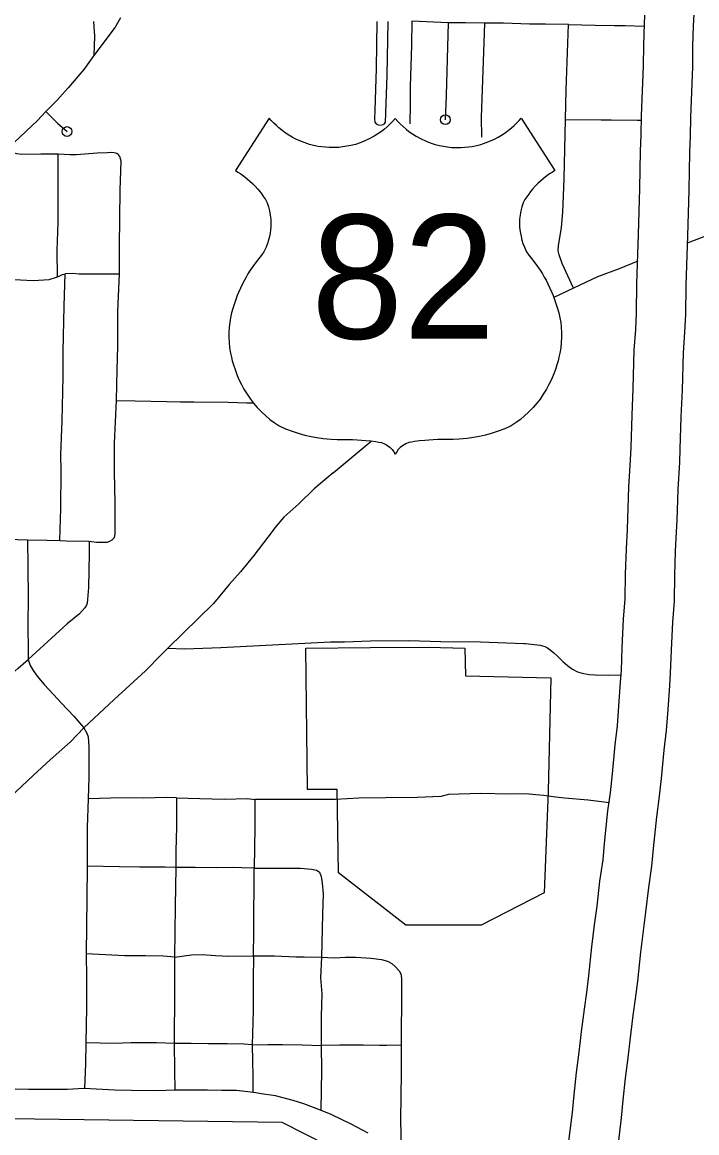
# Model space of a CAD drawing. Extents: x 61396 to 64680, y 55472 to 57605.
# Drawn here: x 62934.7 to 63042.5, y 56024.7 to 56202.1 of the extents above; entities that cross this region are included whole.
import ezdxf

# ---------------------------------------------------------------- set-up
doc = ezdxf.new("R2010")
doc.units = 0
for name, color, linetype in [('15', 7, 'Continuous'), ('22', 7, 'Continuous'), ('33', 7, 'Continuous'), ('7', 7, 'Continuous'), ('R_Draft', 7, 'Continuous')]:
    doc.layers.add(name, color=color, linetype=linetype)

msp = doc.modelspace()

# ---------------------------------------------------------------- linework, layer by layer
at = {"layer": '15'}
msp.add_line((63024.01, 56040.31), (63024.02, 56040.4), dxfattribs=at)
for points in [[(63024.02, 56040.4), (63024.54, 56044.44), (63024.91, 56047.06), (63025.23, 56049.78), (63025.74, 56054.39), (63026.15, 56057.89), (63026.55, 56060.86), (63026.99, 56064.88), (63027.5, 56068.27), (63027.76, 56070.86), (63028.28, 56076.09), (63028.68, 56078.98), (63029, 56082.02), (63029.43, 56086.66), (63029.83, 56089.7), (63030.04, 56092.85), (63030.31, 56096.66), (63030.44, 56098.51), (63030.57, 56102.13), (63030.79, 56106.73), (63031.03, 56109.99), (63031.11, 56113.94), (63031.25, 56117.96), (63031.41, 56121.06), (63031.49, 56122.79), (63031.63, 56127.81), (63031.9, 56132.2), (63031.98, 56134.16), (63032.14, 56139.35), (63032.33, 56143.6), (63032.49, 56149.69), (63032.73, 56153.04), (63032.84, 56155.62), (63032.92, 56160.25), (63033.03, 56163.57), (63033.19, 56168.17), (63033.4, 56175.53), (63033.51, 56181.54), (63033.62, 56184.08), (63033.65, 56187.15), (63033.97, 56195.16), (63034, 56198.43), (63034.11, 56201.89), (63034.35, 56206.71)], [(63042.15, 56206.33), (63041.91, 56201.56), (63041.81, 56198.28), (63041.78, 56194.97), (63041.46, 56186.96), (63041.43, 56183.88), (63041.32, 56181.3), (63041.21, 56175.34), (63041, 56167.92), (63040.84, 56163.31), (63040.73, 56160.05), (63040.65, 56155.4), (63040.54, 56152.6), (63040.29, 56149.3), (63040.13, 56143.32), (63039.94, 56139.05), (63039.78, 56133.88), (63039.7, 56131.8), (63039.43, 56127.46), (63039.3, 56122.5), (63039.21, 56120.68), (63039.05, 56117.62), (63038.92, 56113.72), (63038.84, 56109.63), (63038.59, 56106.26), (63038.38, 56101.8), (63038.24, 56098.09), (63038.1, 56096.11), (63037.83, 56092.32), (63037.61, 56088.94), (63037.2, 56085.79), (63036.77, 56081.25), (63036.44, 56078.04), (63036.04, 56075.16), (63035.53, 56070.09), (63035.25, 56067.29), (63034.74, 56063.88), (63034.31, 56059.92), (63033.9, 56056.91), (63033.5, 56053.51), (63032.99, 56048.9), (63032.66, 56046.06), (63032.28, 56043.4), (63031.77, 56039.41)], [(63020.11, 56004.32), (63020.83, 56010.73), (63021.26, 56015.16), (63021.61, 56018.21), (63022.01, 56022.88), (63022.61, 56027.91), (63022.91, 56030.71), (63023.29, 56034.3), (63023.72, 56037.56), (63024.01, 56040.31)], [(63031.77, 56039.41), (63031.48, 56036.64), (63031.05, 56033.37), (63030.68, 56029.89), (63030.38, 56027.04), (63029.79, 56022.09), (63029.38, 56017.43), (63029.03, 56014.34), (63028.6, 56009.92), (63027.88, 56003.46)], [(62990.01, 56024.58), (62987.26, 56026.03), (62984.08, 56027.56), (62982.36, 56028.29), (62979.7, 56029.27), (62978.03, 56029.8), (62975.21, 56030.55), (62972.92, 56030.91), (62972.08, 56031.05), (62971.18, 56031.17), (62968.98, 56031.42), (62966.6, 56031.42), (62964.34, 56031.47), (62961.61, 56031.47), (62959.07, 56031.49), (62956.32, 56031.38), (62952.22, 56031.41), (62949.56, 56031.47), (62944.61, 56031.73), (62941.9, 56031.59), (62938.25, 56031.57), (62935.81, 56031.59), (62933.61, 56031.63)]]:
    msp.add_lwpolyline(points, dxfattribs=at)
at = {"layer": '22'}
for points in [[(62994.31, 56186.73), (62993.9, 56186.27), (62993.51, 56185.86), (62993.06, 56185.44), (62992.58, 56185.03), (62992.11, 56184.67), (62991.55, 56184.27), (62990.94, 56183.9), (62990.25, 56183.52), (62989.38, 56183.11), (62988.71, 56182.85), (62987.95, 56182.6), (62987.25, 56182.42), (62986.61, 56182.29), (62985.94, 56182.19), (62985.32, 56182.12), (62984.46, 56182.08), (62983.77, 56182.09), (62983.17, 56182.13), (62982.6, 56182.19), (62982.02, 56182.28), (62981.29, 56182.43), (62980.62, 56182.6), (62979.79, 56182.87), (62979.1, 56183.14), (62978.46, 56183.43), (62977.88, 56183.74), (62977.35, 56184.05), (62976.75, 56184.45), (62976.2, 56184.85), (62975.73, 56185.23), (62975.33, 56185.59), (62974.92, 56185.98), (62974.53, 56186.4), (62974.2, 56186.77), (62968.79, 56178.41), (62969.18, 56178.18), (62969.64, 56177.88), (62970.08, 56177.57), (62970.66, 56177.11), (62971.12, 56176.71), (62971.53, 56176.33), (62971.95, 56175.9), (62972.38, 56175.43), (62972.69, 56175.06), (62972.99, 56174.66), (62973.3, 56174.23), (62973.6, 56173.78), (62973.88, 56173.25), (62974.09, 56172.6), (62974.25, 56171.95), (62974.36, 56171.26), (62974.43, 56170.62), (62974.45, 56170), (62974.44, 56169.42), (62974.4, 56168.96), (62974.32, 56168.39), (62974.22, 56167.85), (62974.07, 56167.27), (62973.9, 56166.76), (62973.68, 56166.19), (62973.33, 56165.45), (62972.97, 56164.87), (62972.53, 56164.35), (62972, 56163.67), (62971.57, 56163.08), (62971.17, 56162.48), (62970.8, 56161.9), (62970.49, 56161.37), (62970.22, 56160.88), (62969.92, 56160.3), (62969.59, 56159.61), (62969.3, 56158.95), (62969.09, 56158.45), (62968.86, 56157.81), (62968.59, 56157.03), (62968.38, 56156.39), (62968.19, 56155.68), (62968.01, 56154.86), (62967.88, 56154.13), (62967.8, 56153.37), (62967.75, 56152.53), (62967.74, 56151.75), (62967.78, 56150.99), (62967.87, 56150.09), (62968.01, 56149.24), (62968.15, 56148.6), (62968.3, 56148.03), (62968.48, 56147.39), (62968.73, 56146.6), (62969.09, 56145.64), (62969.4, 56144.93), (62969.75, 56144.2), (62970.15, 56143.48), (62970.66, 56142.66), (62971.18, 56141.9), (62971.69, 56141.25), (62972.27, 56140.57), (62973.02, 56139.8), (62973.65, 56139.21), (62974.31, 56138.66)], [(62994.31, 56186.73), (62994.72, 56186.27), (62995.11, 56185.86), (62995.56, 56185.44), (62996.04, 56185.03), (62996.51, 56184.67), (62997.07, 56184.27), (62997.68, 56183.9), (62998.37, 56183.52), (62999.24, 56183.11), (62999.92, 56182.85), (63000.67, 56182.6), (63001.37, 56182.42), (63002.01, 56182.29), (63002.68, 56182.19), (63003.3, 56182.12), (63004.16, 56182.08), (63004.85, 56182.09), (63005.45, 56182.13), (63006.02, 56182.19), (63006.6, 56182.28), (63007.33, 56182.43), (63008, 56182.6), (63008.83, 56182.87), (63009.52, 56183.14), (63010.16, 56183.43), (63010.74, 56183.74), (63011.27, 56184.05), (63011.87, 56184.45), (63012.42, 56184.85), (63012.89, 56185.23), (63013.29, 56185.59), (63013.7, 56185.98), (63014.09, 56186.4), (63014.42, 56186.77), (63019.83, 56178.41), (63019.44, 56178.18), (63018.98, 56177.88), (63018.54, 56177.57), (63017.96, 56177.11), (63017.5, 56176.71), (63017.09, 56176.33), (63016.67, 56175.9), (63016.24, 56175.43), (63015.93, 56175.06), (63015.63, 56174.66), (63015.32, 56174.23), (63015.02, 56173.78), (63014.74, 56173.25), (63014.53, 56172.6), (63014.38, 56171.95), (63014.26, 56171.26), (63014.19, 56170.62), (63014.17, 56170), (63014.18, 56169.42), (63014.22, 56168.96), (63014.3, 56168.39), (63014.41, 56167.85), (63014.55, 56167.27), (63014.72, 56166.76), (63014.94, 56166.19), (63015.29, 56165.45), (63015.65, 56164.87), (63016.09, 56164.35), (63016.62, 56163.67), (63017.05, 56163.08), (63017.45, 56162.48), (63017.82, 56161.9), (63018.13, 56161.37), (63018.4, 56160.88), (63018.7, 56160.3), (63019.03, 56159.61), (63019.32, 56158.95), (63019.53, 56158.45), (63019.76, 56157.81), (63020.03, 56157.03), (63020.24, 56156.39), (63020.43, 56155.68), (63020.62, 56154.86), (63020.74, 56154.13), (63020.82, 56153.37), (63020.87, 56152.53), (63020.88, 56151.75), (63020.84, 56150.99), (63020.75, 56150.09), (63020.61, 56149.24), (63020.47, 56148.6), (63020.32, 56148.03), (63020.14, 56147.39), (63019.89, 56146.6), (63019.53, 56145.64), (63019.22, 56144.93), (63018.87, 56144.2), (63018.47, 56143.48), (63017.97, 56142.66), (63017.44, 56141.9), (63016.93, 56141.25), (63016.35, 56140.57), (63015.6, 56139.8), (63014.97, 56139.21), (63014.31, 56138.66)], [(62974.31, 56138.66), (62974.98, 56138.15), (62975.8, 56137.62), (62976.82, 56137.16), (62978.02, 56136.7), (62979, 56136.38), (62979.88, 56136.14), (62980.87, 56135.91), (62981.81, 56135.74), (62982.81, 56135.6), (62984.07, 56135.49), (62985.04, 56135.46), (62985.87, 56135.46), (62986.67, 56135.45), (62987.48, 56135.43), (62988.24, 56135.39), (62988.91, 56135.34), (62989.57, 56135.29), (62990.41, 56135.2), (62991.23, 56135.1), (62991.72, 56135.03), (62992.13, 56134.95), (62992.62, 56134.75), (62992.9, 56134.59), (62993.15, 56134.43), (62993.49, 56134.16), (62993.81, 56133.83), (62994.07, 56133.49), (62994.31, 56133.1)], [(63014.31, 56138.66), (63013.64, 56138.15), (63012.82, 56137.62), (63011.8, 56137.16), (63010.6, 56136.7), (63009.62, 56136.38), (63008.74, 56136.14), (63007.75, 56135.91), (63006.82, 56135.74), (63005.81, 56135.6), (63004.55, 56135.49), (63003.58, 56135.46), (63002.75, 56135.46), (63001.95, 56135.45), (63001.14, 56135.43), (63000.38, 56135.39), (62999.71, 56135.34), (62999.05, 56135.29), (62998.21, 56135.2), (62997.39, 56135.1), (62996.9, 56135.03), (62996.49, 56134.95), (62996, 56134.75), (62995.72, 56134.59), (62995.47, 56134.43), (62995.13, 56134.16), (62994.81, 56133.83), (62994.55, 56133.49), (62994.31, 56133.1)]]:
    msp.add_lwpolyline(points, dxfattribs=at)
at = {"layer": '33'}
msp.add_line((63002.78, 56202), (62996.98, 56202.27), dxfattribs=at)
for points in [[(62946.14, 56202.25), (62946.29, 56199.9), (62946.21, 56196.8)], [(62950.45, 56202.79), (62949.6, 56201.31), (62946.21, 56196.8)], [(62991.38, 56202.23), (62991.27, 56194.74), (62991.04, 56188.06), (62991, 56186.67), (62991.07, 56186.16), (62991.27, 56185.86), (62991.61, 56185.72), (62991.92, 56185.69), (62992.39, 56185.76), (62992.63, 56185.89), (62992.77, 56186.16), (62993.04, 56193.55), (62993.18, 56202.25)], [(62996.98, 56202.27), (62996.9, 56198.43), (62996.7, 56191.86), (62996.7, 56189.04), (62996.67, 56185.87)], [(63002.78, 56202), (63002.44, 56190.38), (63002.31, 56186.54)], [(63008.61, 56201.96), (63005.52, 56202), (63002.78, 56202)], [(63008.13, 56183.72), (63008.09, 56186.96), (63008.54, 56198.84), (63008.61, 56201.96)], [(63021.97, 56201.74), (63018.34, 56201.82), (63015.76, 56201.79), (63011.61, 56201.97), (63008.61, 56201.96)], [(63021.5, 56186.57), (63021.6, 56191.33), (63021.97, 56201.74)], [(63021.97, 56201.74), (63026.26, 56201.64), (63029.26, 56201.61)], [(63029.26, 56201.61), (63031.06, 56201.59), (63034.09, 56201.46)], [(62946.21, 56196.8), (62944.61, 56194.57), (62942.11, 56191.64), (62940.29, 56189.59), (62938.54, 56187.84)], [(62938.54, 56187.84), (62937.19, 56186.4), (62933.47, 56182.89)], [(62938.54, 56187.84), (62940.38, 56186), (62941.91, 56184.65)], [(63022.79, 56159.62), (63020.96, 56163.55), (63020.49, 56164.94), (63020.35, 56165.59), (63020.38, 56166.38), (63020.89, 56169.31), (63021.06, 56171.78), (63021.28, 56177.08), (63021.5, 56186.57)], [(63021.5, 56186.57), (63027.19, 56186.53), (63028.8, 56186.51)], [(63028.8, 56186.51), (63032.96, 56186.46), (63033.64, 56186.44)], [(62940.51, 56181.02), (62937.7, 56181.04), (62934.66, 56180.98), (62933.89, 56181.07), (62933.51, 56181.19), (62932.31, 56181.82)], [(62940.36, 56161.43), (62940.33, 56165.65), (62940.47, 56170.11), (62940.47, 56174.57), (62940.51, 56181.02)], [(62950.17, 56180.86), (62950.07, 56180.96), (62949.84, 56181.12), (62949.41, 56181.24), (62948.93, 56181.28), (62948.39, 56181.26), (62946.7, 56181.19), (62943.4, 56180.94), (62942.38, 56180.92), (62940.51, 56181.02)], [(62950.28, 56161.83), (62950.27, 56166.27), (62950.37, 56175.26), (62950.55, 56179.92), (62950.46, 56180.31), (62950.34, 56180.67), (62950.17, 56180.86)], [(63056.54, 56174.25), (63054.85, 56173.23), (63050.99, 56171.03), (63048.49, 56169.85), (63044.73, 56168.24), (63040.96, 56166.83)], [(63033.04, 56163.91), (63030.1, 56162.72), (63026.63, 56161.45), (63022.79, 56159.62)], [(62929.73, 56161.38), (62931.46, 56161.11), (62936.48, 56160.84), (62939.04, 56161.03), (62940.36, 56161.43)], [(62940.36, 56161.43), (62940.63, 56161.52), (62941.16, 56161.78), (62941.58, 56161.93)], [(62940.76, 56119.32), (62940.89, 56124.4), (62940.99, 56130.39), (62940.93, 56133.03), (62941.12, 56138.4), (62941.26, 56145.44), (62941.29, 56149.5), (62941.45, 56156.74), (62941.58, 56161.93)], [(62950.28, 56161.83), (62947.61, 56161.88), (62943.84, 56161.88), (62942.81, 56161.97), (62941.58, 56161.93)], [(62950.02, 56155.9), (62950.22, 56160.72), (62950.28, 56161.83)], [(63022.79, 56159.62), (63019.65, 56158.12)], [(62949.81, 56141.65), (62949.89, 56146.58), (62950, 56150.28), (62950.02, 56155.9)], [(62945.43, 56119.19), (62946.63, 56119.06), (62947.52, 56119.01), (62948.34, 56119.01), (62948.73, 56119.17), (62949.11, 56119.38), (62949.46, 56119.79), (62949.61, 56120.29), (62949.61, 56120.99), (62949.59, 56125.27), (62949.46, 56130.27), (62949.5, 56134.84), (62949.81, 56141.65)], [(62949.81, 56141.65), (62952.8, 56141.6), (62957.83, 56141.53), (62959.99, 56141.46), (62962.13, 56141.48), (62967.66, 56141.41), (62970.64, 56141.28), (62971.58, 56141.29)], [(62984.41, 56130.13), (62990.47, 56135.19)], [(62984.41, 56130.13), (62981.36, 56127.54), (62978.91, 56125.17), (62976.54, 56123.05), (62975.29, 56121.6), (62973.96, 56119.81), (62971.76, 56116.9), (62969.63, 56114.28), (62967.8, 56112.28), (62965.27, 56109.25), (62958.02, 56102.12)], [(62929.1, 56119.57), (62932.39, 56119.49), (62935.59, 56119.42)], [(62935.59, 56119.42), (62935.62, 56115.15), (62935.69, 56110.07), (62935.66, 56105.92), (62935.69, 56101.48), (62935.69, 56100.27)], [(62935.59, 56119.42), (62938.75, 56119.36), (62940.76, 56119.32)], [(62945.43, 56119.19), (62945.43, 56117.22), (62945.31, 56111.78), (62945.18, 56109.87), (62945.13, 56109.28), (62945, 56108.96), (62944.75, 56108.53), (62943.9, 56107.6), (62941.92, 56106), (62935.69, 56100.27)], [(62940.76, 56119.32), (62941.77, 56119.26), (62945.43, 56119.19)], [(62958.02, 56102.12), (62957.05, 56101.13), (62954.43, 56098.49), (62949.45, 56093.89), (62944.61, 56089.35)], [(62958.02, 56102.12), (62960.73, 56102.01), (62966.47, 56102.18), (62983.96, 56103.09), (62985.49, 56103.09)], [(62985.49, 56103.09), (62986.19, 56103.09), (62990.35, 56103.26), (62996.5, 56103.34), (63001.58, 56103.14), (63007.94, 56103.09), (63014.84, 56102.85)], [(63014.84, 56102.85), (63015.13, 56102.84), (63017.49, 56102.6), (63018.2, 56102.36), (63018.62, 56102.16), (63019.08, 56101.82), (63019.65, 56101.35), (63020.21, 56100.84), (63021.07, 56099.98), (63021.85, 56099.35), (63022.24, 56099), (63022.61, 56098.76), (63023.42, 56098.32), (63024.15, 56098.12), (63025.3, 56097.9), (63026.26, 56097.83), (63028.43, 56097.8), (63030.39, 56097.81)], [(62925.84, 56092.25), (62926.72, 56092.3), (62927.53, 56092.9), (62929.35, 56094.65), (62931.8, 56096.8), (62934.08, 56098.88), (62935.69, 56100.27)], [(62935.69, 56100.27), (62935.99, 56099.31), (62936.5, 56098.54), (62937.15, 56097.63), (62938.24, 56096.31), (62939.76, 56094.7), (62941.02, 56093.31), (62942.99, 56091.25), (62944.61, 56089.35)], [(62944.61, 56089.35), (62942.47, 56087.13), (62939.19, 56084.24), (62936.5, 56081.77), (62930.97, 56076.58), (62928.4, 56074.23), (62927.2, 56073.25), (62926.57, 56072.71)], [(62944.61, 56089.35), (62945.09, 56088.51), (62945.26, 56087.95), (62945.39, 56086.32), (62945.39, 56081.46), (62945.28, 56078.01)], [(63028.46, 56077.4), (63027.26, 56077.53), (63025.13, 56077.79), (63021.34, 56078.13), (63019.94, 56078.3), (63018.07, 56078.55), (63016.79, 56078.68), (63015.18, 56078.81), (63012.5, 56078.76), (63007.99, 56078.89), (63002.82, 56078.71)], [(62945.28, 56078.01), (62945.12, 56073.45), (62945.12, 56069.27)], [(62959.37, 56078.19), (62957.85, 56078.24), (62954.14, 56078.15), (62950.73, 56078.2), (62945.28, 56078.01)], [(62959.37, 56078.19), (62959.4, 56073.5), (62959.29, 56069.7), (62959.26, 56067.04)], [(62959.37, 56078.19), (62963.11, 56078.05), (62967.03, 56077.99), (62970.74, 56078.05), (62971.89, 56077.93)], [(62971.89, 56077.93), (62971.89, 56073.52), (62971.78, 56066.96)], [(63002.82, 56078.71), (63001.59, 56078.37), (62997.84, 56078.21), (62992.75, 56078.17), (62988.49, 56078.13), (62984.79, 56077.93), (62981.83, 56077.93), (62975.48, 56077.93), (62971.89, 56077.93)], [(62945.12, 56069.27), (62945.12, 56067.28)], [(62945.12, 56067.28), (62945.09, 56062.1), (62944.98, 56053.25)], [(62959.26, 56067.04), (62957.58, 56067.09), (62953.5, 56067.13), (62950.28, 56067.18), (62945.12, 56067.28)], [(62959.26, 56067.04), (62959.17, 56060.84), (62959.05, 56052.74)], [(62971.78, 56066.96), (62969.82, 56066.99), (62968.37, 56067.07), (62965.73, 56066.99), (62962.35, 56067.07), (62959.26, 56067.04)], [(62971.67, 56052.92), (62971.73, 56056.79), (62971.78, 56066.96)], [(62971.78, 56066.96), (62975.28, 56066.97), (62979.19, 56066.93), (62980.96, 56066.77), (62981.76, 56066.6), (62982, 56066.49), (62982.22, 56066.3), (62982.3, 56066.12), (62982.44, 56065.75), (62982.54, 56065.27), (62982.65, 56064.55), (62982.83, 56062.82), (62982.72, 56059.58), (62982.53, 56052.73)], [(62959.05, 56052.74), (62957.31, 56052.86), (62954.41, 56052.95), (62951.14, 56052.95), (62944.98, 56053.25)], [(62944.98, 56053.25), (62945.02, 56049.4), (62945.02, 56048.57)], [(62959.05, 56052.74), (62959.08, 56047.37), (62959.03, 56038.92)], [(62959.05, 56052.74), (62961.8, 56053.08), (62963.49, 56053.16), (62965.6, 56052.99), (62967.73, 56052.87), (62971.67, 56052.92)], [(62971.67, 56052.92), (62971.62, 56049.11), (62971.62, 56046.04), (62971.62, 56044.15), (62971.45, 56038.72)], [(62971.67, 56052.92), (62973.17, 56052.93), (62975.06, 56052.91), (62978.47, 56052.78), (62979.77, 56052.78), (62982.53, 56052.73)], [(62982.53, 56052.73), (62982.41, 56049.43), (62982.57, 56046.87), (62982.53, 56045.1), (62982.49, 56043.25), (62982.49, 56038.63)], [(62982.53, 56052.73), (62984.54, 56052.62), (62986.39, 56052.7), (62988.04, 56052.7), (62990.44, 56052.58), (62992.1, 56052.34), (62993.08, 56052.07), (62993.79, 56051.71), (62994.3, 56051.24), (62994.93, 56050.53), (62995.25, 56049.94), (62995.33, 56049.04), (62995.33, 56047.78), (62995.24, 56038.64)], [(62945.02, 56048.57), (62945.02, 56044.66), (62944.91, 56039.04)], [(62944.91, 56039.04), (62944.87, 56035.72), (62944.72, 56031.72)], [(62959.03, 56038.92), (62956.18, 56039.03), (62952.13, 56039.03), (62949.51, 56038.93), (62944.91, 56039.04)], [(62971.45, 56038.72), (62970.12, 56038.83), (62967.47, 56038.86), (62964.43, 56038.89), (62961.72, 56038.92), (62959.03, 56038.92)], [(62959.03, 56038.92), (62959.05, 56034.65), (62959.14, 56031.49)], [(62971.45, 56038.72), (62973.98, 56038.76), (62976.38, 56038.76), (62979.46, 56038.72), (62982.49, 56038.63)], [(62971.45, 56038.72), (62971.5, 56036.12), (62971.59, 56033.76), (62971.57, 56031.12)], [(62982.49, 56038.63), (62982.53, 56034.59), (62982.42, 56028.26)], [(62995.24, 56038.64), (62992.96, 56038.6), (62991.82, 56038.6), (62989.18, 56038.68), (62985.4, 56038.68), (62982.49, 56038.63)], [(62995.24, 56038.64), (62995.29, 56034.2), (62995.16, 56026.8), (62995.27, 56021.78)]]:
    msp.add_lwpolyline(points, dxfattribs=at)
for centre in [(63002.31, 56186.54), (62941.91, 56184.65)]:
    msp.add_circle(centre, 0.781, dxfattribs=at)
at = {"layer": '7'}
msp.add_lwpolyline([(62980.06, 56102.08), (62990.29, 56102.21), (62999.62, 56102.24), (63005.42, 56102.07), (63005.56, 56097.69), (63019.19, 56097.38), (63018.73, 56079.27), (63018.1, 56062.99), (63008.04, 56057.83), (62996.03, 56057.86), (62985.27, 56066.18), (62985.07, 56079.51), (62980.3, 56079.49), (62980.06, 56102.08)], dxfattribs=at)
at = {"layer": 'R_Draft'}
msp.add_lwpolyline([(63023.39, 56002.37), (62976.25, 56026.29), (62802.24, 56028.63), (62762.7, 56029.16)], dxfattribs=at)

# ---------------------------------------------------------------- texts
at = {"layer": '22'}
msp.add_text('82', height=19.8, dxfattribs=at).set_placement((62980.88, 56151.56))

doc.saveas('drawing.dxf')
